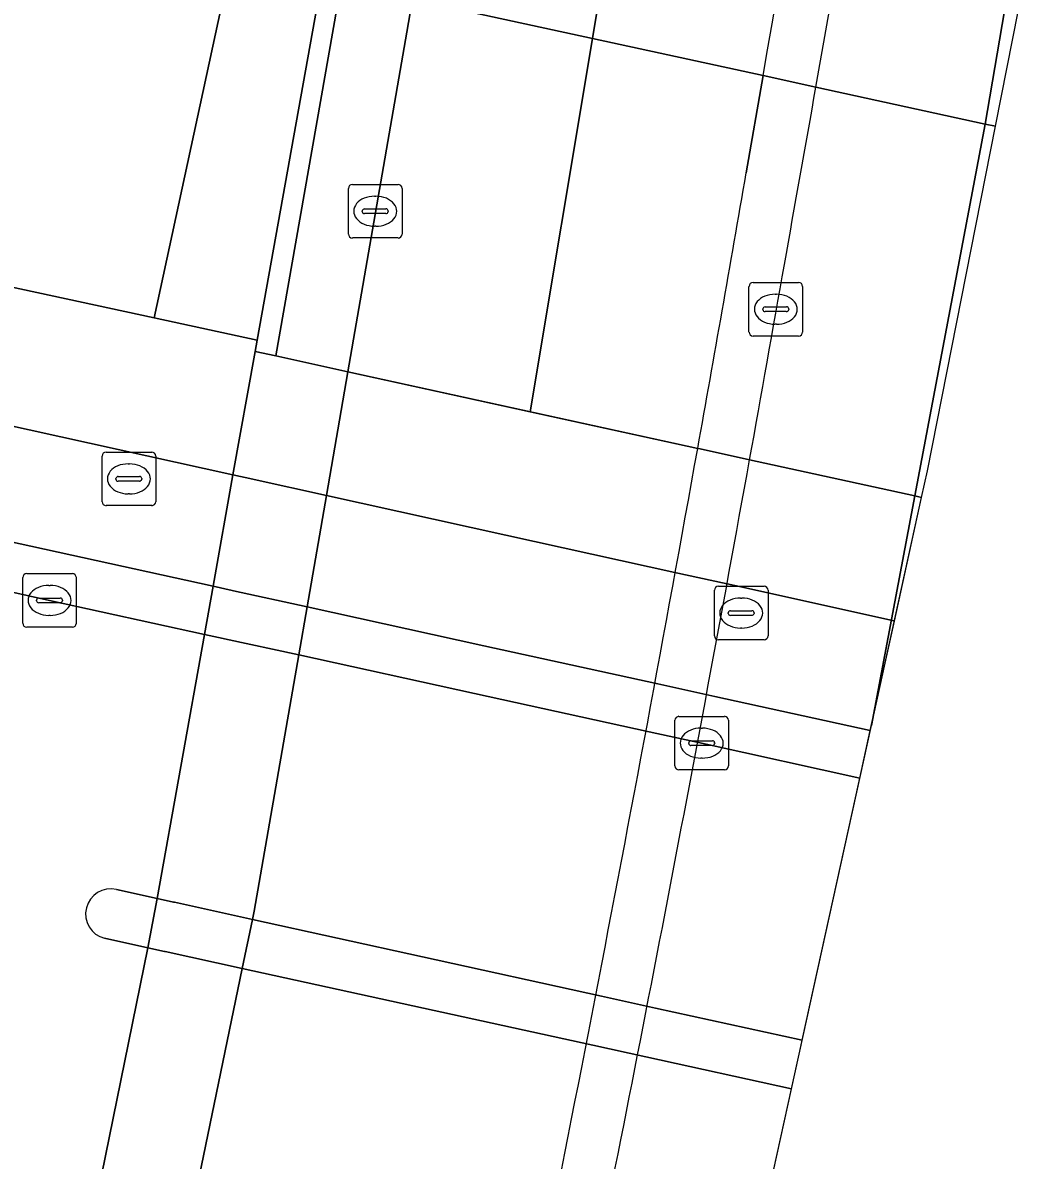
# Model space of a CAD drawing. Extents: x 162172 to 163187, y 382874 to 383685.
# Drawn here: x 163152.16 to 163171.1, y 383050.22 to 383071.46 of the extents above; entities that cross this region are included whole.
import ezdxf

# ---------------------------------------------------------------- set-up
doc = ezdxf.new("R2010")
doc.units = 0
for name, color, linetype in [('IMGEO_Berm_gesloten', 7, 'Continuous'), ('IMGEO_Berm_groen', 7, 'Continuous'), ('IMGEO_Berm_open', 7, 'Continuous'), ('IMGEO_Dek', 7, 'Continuous'), ('IMGEO_Fietspad_open', 7, 'Continuous'), ('IMGEO_Hek', 7, 'Continuous'), ('IMGEO_Kolk', 7, 'Continuous'), ('IMGEO_Muur', 7, 'Continuous'), ('IMGEO_Rijbaan_lokaal_open', 7, 'Continuous'), ('IMGEO_Rijbaan_regionaal_gesloten', 7, 'Continuous'), ('IMGEO_Verkeerseiland_open', 7, 'Continuous'), ('IMGEO_Voetpad_open', 7, 'Continuous')]:
    doc.layers.add(name, color=color, linetype=linetype)

msp = doc.modelspace()

# ---------------------------------------------------------------- linework, layer by layer
at = {"layer": 'IMGEO_Berm_gesloten'}
for points in [[(163166.971, 383070.256), (163165.986, 383070.471), (163165.67, 383068.655)], [(163165.986, 383070.471), (163166.971, 383070.256)], [(163164.764, 383063.511), (163164.808, 383063.501), (163165.733, 383063.299)]]:
    msp.add_lwpolyline(points, dxfattribs=at)
for centre, radius, start, end in [((162065.989, 383260.602), 1116.308, 350.193497, 351.802528), ((162308.69, 383221.206), 871.454, 350.025112, 350.923387), ((162276.965, 383226.873), 903.681, 349.806454, 350.019676), ((162348.626, 383209.907), 829.164, 349.830621, 350.191546), ((162480.333, 383187.183), 696.506, 349.754557, 350.059198)]:
    msp.add_arc(centre, radius, start, end, dxfattribs=at)
at = {"layer": 'IMGEO_Berm_groen'}
msp.add_lwpolyline([(163162.092, 383099.294), (163161.261, 383095.573), (163160.122, 383090.81), (163158.621, 383084.512), (163154.615, 383065.947), (163156.534, 383065.531), (163157.741, 383072.267), (163159.02, 383079.411)], close=True, dxfattribs=at)
msp.add_lwpolyline([(163151.32, 383066.661), (163154.615, 383065.947), (163158.621, 383084.512)], dxfattribs=at)
at = {"layer": 'IMGEO_Berm_open'}
for points in [[(163159.439, 383071.897), (163158.104, 383072.188), (163156.885, 383065.236), (163157.219, 383065.163), (163158.23, 383064.942)], [(163156.479, 383054.87), (163157.311, 383059.654), (163157.467, 383060.552), (163157.828, 383062.631), (163158.23, 383064.942), (163156.885, 383065.236), (163156.496, 383065.321), (163156.083, 383063.015), (163155.711, 383060.937), (163155.55, 383060.039), (163154.667, 383055.107), (163154.492, 383054.187), (163153.196, 383047.828), (163152.574, 383044.776), (163152.973, 383044.701), (163154.313, 383044.408), (163154.619, 383045.886), (163154.983, 383047.642), (163155.172, 383048.556), (163156.258, 383053.8), (163156.447, 383054.716)]]:
    msp.add_lwpolyline(points, close=True, dxfattribs=at)
msp.add_lwpolyline([(163165.733, 383063.299), (163164.764, 383063.511)], dxfattribs=at)
for centre, radius, start, end in [((162405.6, 383199.882), 771.315, 348.263667, 349.816401), ((162415.96, 383198.703), 761.901, 348.467597, 349.763108)]:
    msp.add_arc(centre, radius, start, end, dxfattribs=at)
at = {"layer": 'IMGEO_Dek'}
msp.add_lwpolyline([(163164.453, 383042.189), (163166.656, 383052.2), (163168.944, 383062.596), (163168.818, 383062.624), (163165.733, 383063.299), (163164.764, 383063.511), (163158.23, 383064.942), (163156.885, 383065.236), (163156.496, 383065.321), (163156.083, 383063.015), (163155.711, 383060.937), (163155.55, 383060.039), (163154.667, 383055.107), (163154.492, 383054.187), (163153.196, 383047.828), (163152.574, 383044.776), (163152.973, 383044.701), (163154.313, 383044.408), (163160.79, 383042.99), (163161.74, 383042.782), (163164.453, 383042.189)], dxfattribs=at)
at = {"layer": 'IMGEO_Fietspad_open'}
for points in [[(163147.773, 383065.727), (163147.455, 383062.673), (163147.731, 383062.688), (163155.711, 383060.937), (163156.066, 383060.86), (163156.096, 383060.853), (163157.467, 383060.552), (163160.771, 383059.827), (163164.018, 383059.115), (163165.084, 383058.881), (163167.987, 383058.245), (163168.436, 383060.288)], [(163168.436, 383060.288), (163168.4, 383060.296), (163165.455, 383060.949), (163164.391, 383061.183), (163161.179, 383061.892), (163157.828, 383062.631), (163156.48, 383062.928), (163156.454, 383062.934), (163156.083, 383063.015), (163149.061, 383064.564)]]:
    msp.add_lwpolyline(points, dxfattribs=at)
at = {"layer": 'IMGEO_Hek'}
for points in [[(163156.083, 383063.015), (163156.496, 383065.321)], [(163155.711, 383060.937), (163156.083, 383063.015)], [(163155.55, 383060.039), (163155.711, 383060.937)], [(163154.667, 383055.107), (163155.55, 383060.039)], [(163154.492, 383054.187), (163154.667, 383055.107)], [(163153.196, 383047.828), (163154.492, 383054.187)]]:
    msp.add_lwpolyline(points, dxfattribs=at)
at = {"layer": 'IMGEO_Kolk'}
for p, q in [((163158.24, 383067.513), (163158.24, 383068.365)), ((163158.315, 383068.439), (163159.167, 383068.439)), ((163159.241, 383068.365), (163159.241, 383067.513)), ((163158.728, 383068.219), (163158.753, 383068.219)), ((163158.499, 383067.933), (163158.499, 383067.945)), ((163158.542, 383067.982), (163158.94, 383067.982)), ((163158.983, 383067.945), (163158.983, 383067.933)), ((163158.937, 383067.896), (163158.539, 383067.896)), ((163158.751, 383067.659), (163158.726, 383067.659)), ((163159.167, 383067.439), (163158.315, 383067.439)), ((163165.721, 383065.683), (163165.721, 383066.535)), ((163165.796, 383066.609), (163166.648, 383066.609)), ((163166.722, 383066.535), (163166.722, 383065.683)), ((163166.209, 383066.389), (163166.234, 383066.389)), ((163165.98, 383066.103), (163165.98, 383066.115)), ((163166.418, 383066.066), (163166.02, 383066.066)), ((163166.023, 383066.152), (163166.421, 383066.152)), ((163166.464, 383066.115), (163166.464, 383066.103)), ((163166.232, 383065.829), (163166.207, 383065.829)), ((163166.648, 383065.609), (163165.796, 383065.609)), ((163153.639, 383062.516), (163153.639, 383063.368)), ((163153.714, 383063.442), (163154.566, 383063.442)), ((163154.64, 383063.368), (163154.64, 383062.516)), ((163154.127, 383063.222), (163154.152, 383063.222)), ((163153.898, 383062.936), (163153.898, 383062.948)), ((163154.336, 383062.899), (163153.938, 383062.899)), ((163153.941, 383062.985), (163154.339, 383062.985)), ((163154.382, 383062.948), (163154.382, 383062.936)), ((163154.15, 383062.662), (163154.125, 383062.662)), ((163154.566, 383062.442), (163153.714, 383062.442)), ((163152.232, 383061.173), (163153.084, 383061.173)), ((163152.157, 383060.247), (163152.157, 383061.099)), ((163152.645, 383060.953), (163152.67, 383060.953)), ((163153.158, 383061.099), (163153.158, 383060.247)), ((163165.15, 383060.937), (163166.002, 383060.937)), ((163152.459, 383060.716), (163152.857, 383060.716)), ((163165.075, 383060.011), (163165.075, 383060.863)), ((163165.563, 383060.717), (163165.588, 383060.717)), ((163166.076, 383060.863), (163166.076, 383060.011)), ((163152.416, 383060.667), (163152.416, 383060.679)), ((163152.854, 383060.63), (163152.456, 383060.63)), ((163152.9, 383060.679), (163152.9, 383060.667)), ((163152.668, 383060.393), (163152.643, 383060.393)), ((163165.334, 383060.431), (163165.334, 383060.443)), ((163165.772, 383060.394), (163165.374, 383060.394)), ((163165.377, 383060.48), (163165.775, 383060.48)), ((163165.818, 383060.443), (163165.818, 383060.431)), ((163153.084, 383060.173), (163152.232, 383060.173)), ((163165.586, 383060.157), (163165.561, 383060.157)), ((163166.002, 383059.937), (163165.15, 383059.937)), ((163164.337, 383057.582), (163164.337, 383058.434)), ((163164.412, 383058.508), (163165.264, 383058.508)), ((163165.338, 383058.434), (163165.338, 383057.582)), ((163164.825, 383058.288), (163164.85, 383058.288)), ((163164.596, 383058.002), (163164.596, 383058.014)), ((163165.034, 383057.965), (163164.636, 383057.965)), ((163164.639, 383058.051), (163165.037, 383058.051)), ((163165.08, 383058.014), (163165.08, 383058.002)), ((163164.848, 383057.728), (163164.823, 383057.728)), ((163165.264, 383057.508), (163164.412, 383057.508))]:
    msp.add_line(p, q, dxfattribs=at)
for points in [[(163158.24, 383067.513), (163158.24, 383068.365)], [(163158.315, 383068.439), (163159.167, 383068.439)], [(163159.241, 383068.365), (163159.241, 383067.513)], [(163159.167, 383067.439), (163158.315, 383067.439)], [(163165.721, 383065.683), (163165.721, 383066.535)], [(163165.796, 383066.609), (163166.648, 383066.609)], [(163166.722, 383066.535), (163166.722, 383065.683)], [(163166.648, 383065.609), (163165.796, 383065.609)], [(163153.639, 383062.516), (163153.639, 383063.368)], [(163153.714, 383063.442), (163154.566, 383063.442)], [(163154.64, 383063.368), (163154.64, 383062.516)], [(163154.566, 383062.442), (163153.714, 383062.442)], [(163152.232, 383061.173), (163153.084, 383061.173)], [(163152.157, 383060.247), (163152.157, 383061.099)], [(163153.158, 383061.099), (163153.158, 383060.247)], [(163165.15, 383060.937), (163166.002, 383060.937)], [(163165.075, 383060.011), (163165.075, 383060.863)], [(163166.076, 383060.863), (163166.076, 383060.011)], [(163153.084, 383060.173), (163152.232, 383060.173)], [(163166.002, 383059.937), (163165.15, 383059.937)], [(163164.337, 383057.582), (163164.337, 383058.434)], [(163164.412, 383058.508), (163165.264, 383058.508)], [(163165.338, 383058.434), (163165.338, 383057.582)], [(163165.264, 383057.508), (163164.412, 383057.508)]]:
    msp.add_lwpolyline(points, dxfattribs=at)
for centre, radius, start, end in [((163158.317, 383068.363), 0.0765, 91.552, 178.448), ((163158.317, 383068.363), 0.0765, 91.552, 178.448), ((163159.165, 383068.363), 0.0765, 1.552, 88.448), ((163159.165, 383068.363), 0.0765, 1.552, 88.448), ((163158.539, 383067.942), 0.0403, 85.8775, 175.7526), ((163158.944, 383067.944), 0.0386, 1.7309, 96.639), ((163158.536, 383067.932), 0.0366, 178.938, 274.7102), ((163158.94, 383067.939), 0.043, 264.8664, 352.4533), ((163158.317, 383067.515), 0.0765, 181.552, 268.448), ((163158.317, 383067.515), 0.0765, 181.552, 268.448), ((163159.165, 383067.515), 0.0765, 271.552, 358.448), ((163159.165, 383067.515), 0.0765, 271.552, 358.448), ((163165.798, 383066.533), 0.0765, 91.552, 178.448), ((163165.798, 383066.533), 0.0765, 91.552, 178.448), ((163166.646, 383066.533), 0.0765, 1.552, 88.448), ((163166.646, 383066.533), 0.0765, 1.552, 88.448), ((163166.02, 383066.112), 0.0403, 85.8775, 175.7526), ((163166.017, 383066.102), 0.0366, 178.938, 274.7102), ((163166.421, 383066.109), 0.043, 264.8664, 352.4533), ((163166.425, 383066.114), 0.0386, 1.7309, 96.639), ((163165.798, 383065.685), 0.0765, 181.552, 268.448), ((163165.798, 383065.685), 0.0765, 181.552, 268.448), ((163166.646, 383065.685), 0.0765, 271.552, 358.448), ((163166.646, 383065.685), 0.0765, 271.552, 358.448), ((163153.716, 383063.366), 0.0765, 91.552, 178.448), ((163153.716, 383063.366), 0.0765, 91.552, 178.448), ((163154.564, 383063.366), 0.0765, 1.552, 88.448), ((163154.564, 383063.366), 0.0765, 1.552, 88.448), ((163153.938, 383062.945), 0.0403, 85.8775, 175.7526), ((163153.935, 383062.935), 0.0366, 178.938, 274.7102), ((163154.339, 383062.942), 0.043, 264.8664, 352.4533), ((163154.343, 383062.947), 0.0386, 1.7309, 96.639), ((163153.716, 383062.518), 0.0765, 181.552, 268.448), ((163153.716, 383062.518), 0.0765, 181.552, 268.448), ((163154.564, 383062.518), 0.0765, 271.552, 358.448), ((163154.564, 383062.518), 0.0765, 271.552, 358.448), ((163152.234, 383061.097), 0.0765, 91.552, 178.448), ((163152.234, 383061.097), 0.0765, 91.552, 178.448), ((163153.082, 383061.097), 0.0765, 1.552, 88.448), ((163153.082, 383061.097), 0.0765, 1.552, 88.448), ((163165.152, 383060.861), 0.0765, 91.552, 178.448), ((163165.152, 383060.861), 0.0765, 91.552, 178.448), ((163166, 383060.861), 0.0765, 1.552, 88.448), ((163166, 383060.861), 0.0765, 1.552, 88.448), ((163152.456, 383060.676), 0.0403, 85.8775, 175.7526), ((163152.861, 383060.678), 0.0386, 1.7309, 96.639), ((163152.453, 383060.666), 0.0366, 178.938, 274.7102), ((163152.857, 383060.673), 0.043, 264.8664, 352.4533), ((163165.374, 383060.44), 0.0403, 85.8775, 175.7526), ((163165.371, 383060.43), 0.0366, 178.938, 274.7102), ((163165.775, 383060.437), 0.043, 264.8664, 352.4533), ((163165.779, 383060.442), 0.0386, 1.7309, 96.639), ((163152.234, 383060.249), 0.0765, 181.552, 268.448), ((163152.234, 383060.249), 0.0765, 181.552, 268.448), ((163153.082, 383060.249), 0.0765, 271.552, 358.448), ((163153.082, 383060.249), 0.0765, 271.552, 358.448), ((163165.152, 383060.013), 0.0765, 181.552, 268.448), ((163165.152, 383060.013), 0.0765, 181.552, 268.448), ((163166, 383060.013), 0.0765, 271.552, 358.448), ((163166, 383060.013), 0.0765, 271.552, 358.448), ((163164.414, 383058.432), 0.0765, 91.552, 178.448), ((163164.414, 383058.432), 0.0765, 91.552, 178.448), ((163165.262, 383058.432), 0.0765, 1.552, 88.448), ((163165.262, 383058.432), 0.0765, 1.552, 88.448), ((163164.636, 383058.011), 0.0403, 85.8775, 175.7526), ((163164.633, 383058.001), 0.0366, 178.938, 274.7102), ((163165.037, 383058.008), 0.043, 264.8664, 352.4533), ((163165.041, 383058.013), 0.0386, 1.7309, 96.639), ((163164.414, 383057.584), 0.0765, 181.552, 268.448), ((163164.414, 383057.584), 0.0765, 181.552, 268.448), ((163165.262, 383057.584), 0.0765, 271.552, 358.448), ((163165.262, 383057.584), 0.0765, 271.552, 358.448)]:
    msp.add_arc(centre, radius, start, end, dxfattribs=at)
for centre, major_axis, ratio, start_param, end_param in [((163158.727, 383067.939), (-0.387, 0.002), 0.722429, 4.712389, 7.853982), ((163158.752, 383067.939), (-0.39, 0.002), 0.717154, 1.570796, 4.712389), ((163166.208, 383066.109), (-0.387, 0.002), 0.722429, 4.712389, 7.853982), ((163166.233, 383066.109), (-0.39, 0.002), 0.717154, 1.570796, 4.712389), ((163154.126, 383062.942), (-0.387, 0.002), 0.722429, 4.712389, 7.853982), ((163154.151, 383062.942), (-0.39, 0.002), 0.717154, 1.570796, 4.712389), ((163152.644, 383060.673), (-0.387, 0.002), 0.722429, 4.712389, 7.853982), ((163152.669, 383060.673), (-0.39, 0.002), 0.717154, 1.570796, 4.712389), ((163165.562, 383060.437), (-0.387, 0.002), 0.722429, 4.712389, 7.853982), ((163165.587, 383060.437), (-0.39, 0.002), 0.717154, 1.570796, 4.712389), ((163164.824, 383058.008), (-0.387, 0.002), 0.722429, 4.712389, 7.853982), ((163164.849, 383058.008), (-0.39, 0.002), 0.717154, 1.570796, 4.712389)]:
    msp.add_ellipse(centre, major_axis=major_axis, ratio=ratio, start_param=start_param, end_param=end_param, dxfattribs=at)
at = {"layer": 'IMGEO_Muur'}
msp.add_lwpolyline([(163162.728, 383100.45), (163165.017, 383116.084), (163167.988, 383141.666), (163170.263, 383166.073), (163171.164, 383182.929), (163171.497, 383197.193), (163171.661, 383204.206), (163171.11, 383204.219), (163170.672, 383182.472), (163170.241, 383173.955), (163168.259, 383148.565), (163165.259, 383121.433), (163162.679, 383103.096), (163162.092, 383099.294), (163159.02, 383079.411), (163157.741, 383072.267), (163156.534, 383065.531), (163156.496, 383065.321), (163156.885, 383065.236), (163158.104, 383072.188), (163159.311, 383079.072)], close=True, dxfattribs=at)
at = {"layer": 'IMGEO_Rijbaan_lokaal_open'}
for points in [[(163153.908, 383055.274), (163154.667, 383055.107), (163154.976, 383055.04), (163154.993, 383055.036), (163156.447, 383054.716), (163159.623, 383054.018), (163162.968, 383053.283), (163163.976, 383053.062), (163166.713, 383052.46), (163167.791, 383057.355), (163164.924, 383057.987), (163163.857, 383058.221), (163160.594, 383058.935), (163157.311, 383059.654), (163155.926, 383059.957), (163155.898, 383059.963), (163155.55, 383060.039), (163152.658, 383060.672), (163150.148, 383061.23), (163147.518, 383061.814)], [(163165.443, 383046.689), (163166.514, 383051.554), (163163.792, 383052.15), (163162.803, 383052.367), (163159.442, 383053.103), (163156.258, 383053.8), (163154.819, 383054.116), (163154.804, 383054.119), (163154.492, 383054.187), (163153.684, 383054.364)]]:
    msp.add_lwpolyline(points, dxfattribs=at)
msp.add_arc((163153.801, 383054.818), 0.469, 76.7976, 255.5451, dxfattribs=at)
at = {"layer": 'IMGEO_Rijbaan_regionaal_gesloten'}
for points in [[(163176.18, 383201.214), (163176.36, 383218.296), (163175.704, 383245.265), (163172.262, 383245.576), (163173.253, 383219.749), (163173.263, 383214.664), (163173.216, 383213.959), (163173.256, 383209.258), (163173.267, 383208.055), (163173.125, 383197.218), (163172.697, 383185.967), (163172.112, 383175.19), (163170.352, 383151.769), (163167.365, 383123.436), (163165.336, 383108.348), (163161.483, 383083.657), (163159.439, 383071.897), (163162.796, 383071.166), (163165.71, 383088.65), (163169.125, 383111.846), (163171.372, 383129.018), (163174.339, 383155.631), (163175.147, 383176.399)], [(163162.796, 383071.166), (163159.439, 383071.897), (163158.23, 383064.942), (163161.634, 383064.196)], [(163168.007, 383058.339), (163168.944, 383062.596), (163168.818, 383062.624)]]:
    msp.add_lwpolyline(points, close=True, dxfattribs=at)
for points in [[(163178.805, 383244.956), (163175.704, 383245.265), (163176.36, 383218.296), (163176.18, 383201.214), (163175.147, 383176.399), (163174.339, 383155.631), (163171.372, 383129.018), (163169.125, 383111.846), (163165.71, 383088.65), (163162.796, 383071.166), (163165.986, 383070.471)], [(163166.971, 383070.256), (163170.131, 383069.567), (163172.428, 383083.029), (163174.02, 383093.378), (163175.612, 383103.726), (163178.537, 383127.319), (163182.776, 383167.261), (163183.531, 383174.763), (163184.285, 383182.266), (163185.511, 383198.678), (163186.649, 383241.35), (163186.584, 383244.725)], [(163170.325, 383069.525), (163176.968, 383103.124), (163180.086, 383118.898), (163184.922, 383176.6), (163185.511, 383198.678), (163184.285, 383182.266), (163183.531, 383174.763), (163182.776, 383167.261), (163178.537, 383127.319), (163175.612, 383103.726), (163174.02, 383093.378), (163172.428, 383083.029), (163170.131, 383069.567), (163170.325, 383069.525)], [(163165.67, 383068.655), (163165.986, 383070.471), (163162.796, 383071.166), (163161.634, 383064.196), (163164.764, 383063.511)], [(163170.131, 383069.567), (163166.971, 383070.256)], [(163165.733, 383063.299), (163165.871, 383063.269), (163168.818, 383062.624), (163170.131, 383069.567)], [(163168.944, 383062.596), (163169.054, 383063.094), (163170.325, 383069.525), (163170.131, 383069.567), (163168.818, 383062.624), (163168.944, 383062.596)], [(163164.764, 383063.511), (163158.23, 383064.942), (163157.828, 383062.631), (163157.467, 383060.552), (163157.311, 383059.654), (163156.479, 383054.87), (163156.447, 383054.716), (163156.258, 383053.8), (163155.172, 383048.556), (163154.983, 383047.642), (163154.619, 383045.886), (163154.313, 383044.408), (163160.79, 383042.99)], [(163168.007, 383058.339), (163168.818, 383062.624), (163165.733, 383063.299)], [(163162.48, 383046.382), (163161.74, 383042.782), (163164.453, 383042.189), (163166.656, 383052.2), (163168.007, 383058.339)]]:
    msp.add_lwpolyline(points, dxfattribs=at)
for centre, radius, start, end in [((162065.989, 383260.602), 1116.308, 350.193497, 351.802528), ((162308.69, 383221.206), 871.454, 350.025112, 350.923387), ((162276.965, 383226.873), 903.681, 349.806454, 350.019676), ((162348.626, 383209.907), 829.164, 349.830621, 350.191546), ((162480.333, 383187.183), 696.506, 349.754557, 350.059198), ((162405.6, 383199.882), 771.315, 348.263667, 349.816401), ((162415.96, 383198.703), 761.901, 348.467597, 349.763108)]:
    msp.add_arc(centre, radius, start, end, dxfattribs=at)
at = {"layer": 'IMGEO_Verkeerseiland_open'}
for points in [[(163167.987, 383058.245), (163165.084, 383058.881), (163164.018, 383059.115), (163160.771, 383059.827), (163157.467, 383060.552), (163156.096, 383060.853), (163156.066, 383060.86), (163155.711, 383060.937), (163147.731, 383062.688), (163147.455, 383062.673)], [(163147.518, 383061.814), (163150.148, 383061.23), (163152.658, 383060.672), (163155.55, 383060.039), (163155.898, 383059.963), (163155.926, 383059.957), (163157.311, 383059.654), (163160.594, 383058.935), (163163.857, 383058.221), (163164.924, 383057.987), (163167.791, 383057.355), (163167.987, 383058.245)], [(163166.713, 383052.46), (163163.976, 383053.062), (163162.968, 383053.283), (163159.623, 383054.018), (163156.447, 383054.716), (163154.993, 383055.036), (163154.976, 383055.04), (163154.667, 383055.107), (163153.908, 383055.274)], [(163153.684, 383054.364), (163154.492, 383054.187), (163154.804, 383054.119), (163154.819, 383054.116), (163156.258, 383053.8), (163159.442, 383053.103), (163162.803, 383052.367), (163163.792, 383052.15), (163166.514, 383051.554), (163166.656, 383052.2), (163166.713, 383052.46)]]:
    msp.add_lwpolyline(points, dxfattribs=at)
msp.add_arc((163153.801, 383054.818), 0.469, 76.7976, 255.5451, dxfattribs=at)
at = {"layer": 'IMGEO_Voetpad_open'}
for points in [[(163168.944, 383062.596), (163168.818, 383062.624), (163165.871, 383063.269), (163165.733, 383063.299), (163164.808, 383063.501), (163164.764, 383063.511), (163161.634, 383064.196), (163158.23, 383064.942), (163157.219, 383065.163), (163156.885, 383065.236), (163156.496, 383065.321), (163156.534, 383065.531), (163154.615, 383065.947), (163151.32, 383066.661)], [(163149.061, 383064.564), (163156.083, 383063.015), (163156.454, 383062.934), (163156.48, 383062.928), (163157.828, 383062.631), (163161.179, 383061.892), (163164.391, 383061.183), (163165.455, 383060.949), (163168.4, 383060.296), (163168.436, 383060.288), (163168.944, 383062.596)]]:
    msp.add_lwpolyline(points, dxfattribs=at)

doc.saveas('drawing.dxf')
